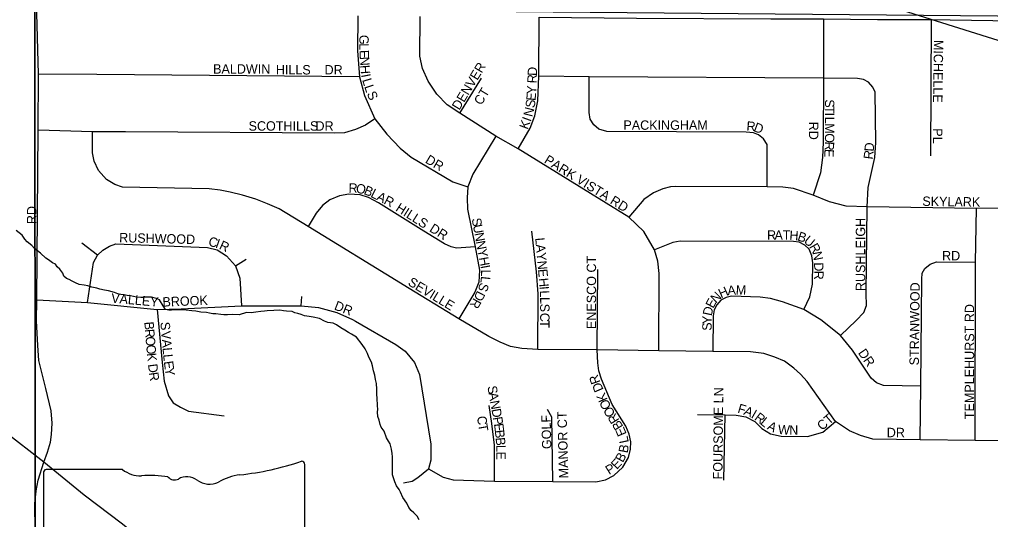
# Model space of a CAD drawing. Extents: x -209 to 4852, y 0 to 905.
# Drawn here: x 346.15 to 365.76, y 248.27 to 258.36 of the extents above; entities that cross this region are included whole.
import ezdxf

# ---------------------------------------------------------------- set-up
doc = ezdxf.new("R2010")
doc.units = 0
for name, color, linetype in [('GM_X_Airport_Location_Class_2', 7, 'Continuous'), ('GM_X_Airport_Location_Class_3', 7, 'Continuous'), ('GM_X_County_Road', 7, 'Continuous'), ('GM_X_County_Subdivision_Text', 7, 'Continuous'), ('GM_X_Minor_River', 7, 'Continuous'), ('GM_X_Township_Subdivision', 7, 'Continuous'), ('SH_Text', 7, 'Continuous')]:
    doc.layers.add(name, color=color, linetype=linetype)

msp = doc.modelspace()

# ---------------------------------------------------------------- linework, layer by layer
at = {"layer": 'GM_X_Airport_Location_Class_2'}
for points in [[(346.64, 249.433), (346.64, 249.433), (346.717, 249.633), (346.775, 249.833), (346.8, 249.986), (346.811, 250.214), (346.792, 250.468), (346.686, 250.915), (346.542, 251.482), (346.525, 251.783), (346.497, 252.279), (346.499, 252.707), (346.53, 256.126), (346.536, 257.256), (346.502, 258.485), (346.508, 259.331), (346.533, 260.258), (346.541, 262.536), (346.547, 264.267), (346.549, 264.465)], [(352.983, 258.434), (352.975, 257.727), (353.017, 257.2), (353.12, 256.827), (353.327, 256.358), (353.565, 256.049), (353.836, 255.765), (354.062, 255.582), (354.902, 255.083), (355.201, 254.982)], [(359.059, 251.679), (359.064, 253.235), (359.036, 253.487), (358.971, 253.716), (358.755, 254.08), (358.452, 254.373), (356.22, 255.753), (355.766, 256.006), (355.043, 256.467), (354.786, 256.636), (354.575, 256.854), (354.403, 257.113), (354.288, 257.373), (354.235, 257.622), (354.239, 258.418)], [(356.22, 255.753), (356.46, 256.167), (356.554, 256.416), (356.614, 256.721), (356.633, 257.215), (356.645, 258.403)], [(356.645, 258.403), (358.611, 258.388), (361.321, 258.372), (362.38, 258.372), (363.473, 258.361), (364.56, 258.359), (364.942, 258.353)], [(362.38, 258.372), (362.382, 257.178), (362.375, 255.884), (362.36, 255.573), (362.326, 255.266), (362.177, 254.818)], [(364.56, 258.359), (364.544, 255.608)], [(364.942, 258.353), (366.662, 258.326)], [(347.714, 257.246), (346.536, 257.256)], [(353.017, 257.2), (347.714, 257.246)], [(355.043, 256.467), (355.48, 257.176)], [(362.727, 251.983), (363.043, 252.288), (363.195, 252.451), (363.249, 252.592), (363.248, 252.829), (363.267, 254.581), (363.283, 254.97), (363.421, 255.574), (363.44, 255.875), (363.429, 256.895), (363.381, 256.993), (363.292, 257.093), (363.188, 257.147), (363.071, 257.17), (362.382, 257.178), (357.652, 257.199), (356.633, 257.215)], [(361.247, 254.982), (361.245, 255.837), (361.172, 255.949), (361.074, 256.033), (360.969, 256.076), (360.819, 256.083), (358.009, 256.098), (357.851, 256.144), (357.749, 256.232), (357.676, 256.349), (357.652, 256.485), (357.652, 257.199)], [(353.327, 256.358), (353.134, 256.23), (352.934, 256.138), (352.714, 256.075), (352.512, 256.065), (348.295, 256.092)], [(348.295, 256.092), (347.624, 256.096), (346.53, 256.126)], [(353.843, 253.044), (351.98, 254.186), (351.392, 254.537), (351.159, 254.644), (350.926, 254.733), (350.653, 254.815), (350.405, 254.877), (350.203, 254.918), (349.978, 254.941), (348.228, 254.978), (348.076, 255.029), (347.907, 255.131), (347.749, 255.312), (347.658, 255.502), (347.627, 255.666), (347.624, 256.096)], [(355.766, 256.006), (355.306, 255.241), (355.201, 254.982), (355.187, 254.762), (355.196, 254.533), (355.349, 253.771), (355.44, 253.301), (355.425, 253.064), (355.345, 252.857), (355.024, 252.323)], [(366.647, 254.559), (365.472, 254.546), (363.267, 254.581), (362.838, 254.592), (362.503, 254.682), (362.177, 254.818), (361.775, 254.95), (361.559, 254.975), (361.247, 254.982), (359.404, 254.992), (359.297, 254.986), (359.142, 254.94), (358.952, 254.864), (358.753, 254.725), (358.452, 254.373)], [(355.349, 253.771), (354.972, 253.749), (354.865, 253.773), (354.729, 253.834), (354.316, 254.092), (353.399, 254.658), (353.198, 254.77), (353.028, 254.825), (352.799, 254.836), (352.609, 254.799), (352.42, 254.72), (352.271, 254.609), (352.144, 254.454), (351.98, 254.186)], [(365.444, 249.867), (365.454, 253.462), (365.472, 254.546)], [(356.615, 251.705), (356.621, 252.824), (356.589, 253.266), (356.493, 254.088)], [(347.727, 253.608), (347.412, 253.85)], [(347.522, 252.654), (347.647, 253.456), (347.727, 253.608), (347.835, 253.708), (347.972, 253.788), (348.095, 253.832), (349.948, 253.762), (350.141, 253.714), (350.33, 253.595), (350.512, 253.387), (350.601, 253.142), (350.637, 252.584)], [(361.989, 252.507), (362.108, 252.765), (362.158, 253.019), (362.167, 253.451), (362.149, 253.595), (362.096, 253.726), (362.009, 253.809), (361.894, 253.866), (361.78, 253.884), (359.49, 253.889), (359.343, 253.864), (358.971, 253.716)], [(350.512, 253.387), (350.731, 253.525)], [(357.817, 251.693), (357.83, 253.314)], [(364.332, 249.884), (364.347, 250.96), (364.368, 253.123), (364.375, 253.244), (364.428, 253.334), (364.536, 253.422), (364.663, 253.47), (365.454, 253.462)], [(366.624, 249.862), (365.444, 249.867), (364.332, 249.884), (363.381, 249.896), (363.132, 249.967), (362.905, 250.06), (362.627, 250.25), (362.053, 251.058), (361.921, 251.205), (361.787, 251.329), (361.596, 251.469), (361.402, 251.548), (361.176, 251.625), (360.908, 251.654), (360.152, 251.661), (359.059, 251.679), (357.817, 251.693), (356.615, 251.705), (356.29, 251.722), (356.063, 251.766), (355.858, 251.849), (355.626, 251.962), (355.024, 252.323), (353.9, 253.009), (353.843, 253.044)], [(351.836, 252.584), (351.849, 252.775)], [(364.347, 250.96), (363.594, 250.979), (363.454, 251.03), (363.347, 251.124), (362.971, 251.69), (362.727, 251.983), (362.329, 252.299), (361.989, 252.507), (361.555, 252.667), (361.312, 252.731), (361.106, 252.756), (360.524, 252.776), (360.418, 252.754), (360.314, 252.696), (360.229, 252.605), (360.176, 252.506), (360.157, 252.384), (360.152, 251.661)], [(346.499, 252.707), (347.522, 252.654), (348.928, 252.507)], [(348.928, 252.507), (348.93, 252.507), (349.418, 252.524), (350.637, 252.584), (351.836, 252.584), (352.187, 252.549), (352.561, 252.446), (352.874, 252.308), (352.936, 252.272)], [(348.93, 252.507), (349.031, 251.442), (349.075, 251.067), (349.157, 250.766), (349.257, 250.628), (349.402, 250.539), (349.565, 250.458), (350.286, 250.365)], [(352.936, 252.272), (353.747, 251.804), (353.935, 251.668), (354.128, 251.44), (354.226, 251.197), (354.457, 249.795), (354.457, 249.474), (354.409, 249.294)], [(354.409, 249.294), (354.705, 249.125), (354.906, 249.075), (355.741, 249.05), (356.921, 249.038), (357.785, 249.035), (357.983, 249.075), (358.148, 249.163), (358.334, 249.331), (358.444, 249.524), (358.487, 249.695), (358.494, 249.84), (358.462, 249.998), (358.394, 250.154), (358.118, 250.595), (357.9, 251.104), (357.845, 251.272), (357.825, 251.433), (357.817, 251.693)], [(355.741, 249.05), (355.74, 249.775), (355.69, 250.213), (355.633, 250.572)], [(356.921, 249.038), (356.901, 250.336), (356.811, 250.492)], [(359.837, 250.39), (360.4, 250.385), (360.621, 250.376), (360.815, 250.343), (360.994, 250.249), (361.141, 250.108), (361.316, 250.003), (361.531, 249.952), (362.057, 249.949), (362.373, 250.037), (362.627, 250.25)], [(360.369, 249.067), (360.4, 250.385)], [(346.485, 248.846), (346.485, 248.853), (346.529, 249.068), (346.64, 249.433)], [(353.902, 249.015), (354.078, 249.05), (354.193, 249.118), (354.409, 249.294)], [(346.483, 238.356), (346.454, 243.984), (346.465, 248.054), (346.461, 248.594), (346.485, 248.846)]]:
    msp.add_lwpolyline(points, dxfattribs=at)
at = {"layer": 'GM_X_County_Road'}
for points in [[(350.732, 252.446), (350.587, 252.403), (350.45, 252.406), (350.351, 252.4), (350.275, 252.402), (350.215, 252.41), (350.116, 252.42), (350.056, 252.421), (349.988, 252.437), (349.927, 252.446), (349.813, 252.456), (349.715, 252.473), (349.631, 252.482), (349.518, 252.499), (349.275, 252.503), (349.222, 252.497), (349.169, 252.498), (349.101, 252.507), (349.049, 252.584), (348.975, 252.707), (348.915, 252.73), (348.817, 252.755), (348.726, 252.757), (348.665, 252.75), (348.604, 252.751), (348.513, 252.761), (348.392, 252.786), (348.324, 252.794), (348.263, 252.803), (348.195, 252.812), (348.135, 252.828), (348.067, 252.852), (347.946, 252.885), (347.87, 252.902), (347.772, 252.919), (347.712, 252.943), (347.613, 252.96), (347.53, 252.984), (347.455, 253), (347.356, 253.017), (347.281, 253.049), (347.213, 253.081), (347.153, 253.112), (347.1, 253.136), (347.048, 253.183), (347.026, 253.244), (346.967, 253.321), (346.915, 253.368), (346.878, 253.422), (346.818, 253.453), (346.735, 253.508), (346.683, 253.547), (346.578, 253.648), (346.458, 253.741), (346.399, 253.803), (346.309, 253.873), (346.257, 253.927), (346.205, 254.012), (346.086, 254.105)], [(354.223, 248.27), (354.179, 248.339), (354.112, 248.408), (354.059, 248.455), (354.015, 248.517), (353.971, 248.601), (353.889, 248.717), (353.846, 248.824), (353.817, 248.878), (353.765, 248.955), (353.728, 249.031), (353.707, 249.092), (353.685, 249.176), (353.68, 249.291), (353.685, 249.541), (353.678, 249.602), (353.665, 249.694), (353.636, 249.801), (353.599, 249.855), (353.563, 249.924), (353.512, 250.054), (353.453, 250.139), (353.431, 250.192), (353.41, 250.276), (353.388, 250.353), (353.382, 250.437), (353.383, 250.497), (353.377, 250.566), (353.372, 250.726), (353.366, 250.787), (353.368, 250.901), (353.362, 251.015), (353.341, 251.099), (353.328, 251.183), (353.299, 251.275), (353.278, 251.374), (353.257, 251.45), (353.205, 251.55), (353.176, 251.619), (353.133, 251.719), (353.073, 251.803), (352.955, 251.95), (352.857, 252.012), (352.797, 252.044), (352.722, 252.091), (352.639, 252.138), (352.549, 252.2), (352.481, 252.232), (352.376, 252.249), (352.308, 252.273), (352.21, 252.328), (352.081, 252.353), (351.998, 252.37), (351.907, 252.379), (351.839, 252.411), (351.771, 252.428), (351.711, 252.444), (351.658, 252.468), (351.545, 252.477), (351.484, 252.486), (351.408, 252.495), (351.287, 252.49), (351.15, 252.484), (351.097, 252.478), (351.021, 252.472), (350.922, 252.458), (350.83, 252.445), (350.732, 252.446)]]:
    msp.add_lwpolyline(points, dxfattribs=at)
at = {"layer": 'GM_X_County_Subdivision_Text'}
msp.add_lwpolyline([(360.101, 238.468), (359.941, 238.604), (358.842, 239.498), (357.601, 240.533), (356.305, 241.618), (355.003, 242.703), (353.506, 243.921), (352.054, 245.09), (350.874, 246.041), (350.19, 246.603), (349.433, 247.21), (348.231, 248.178), (347.458, 248.768), (346.64, 249.433), (345.83, 250.065)], dxfattribs=at)
at = {"layer": 'GM_X_Minor_River'}
for points in [[(326.2, 258.803), (346.459, 258.607), (346.478, 238.465), (345.281, 238.443), (326.237, 238.463)], [(366.643, 258.429), (366.505, 238.365), (365.444, 238.341), (346.478, 238.465), (346.459, 258.607)]]:
    msp.add_lwpolyline(points, close=True, dxfattribs=at)
at = {"layer": 'GM_X_Township_Subdivision'}
for p, q in [((346.637, 249.213), (346.637, 245.211)), ((348.233, 249.282), (346.689, 249.282)), ((351.911, 247.288), (351.911, 249.381))]:
    msp.add_line(p, q, dxfattribs=at)
for centre, radius, start, end in [((350.032, 254.739), 5.592, 275.8445, 288.9065), ((351.852, 249.39), 0.0587, 351.8621, 97.738), ((346.698, 249.222), 0.0611, 98.1301, 188.1301), ((348.601, 249.747), 0.593, 231.6195, 271.1119), ((348.798, 247.035), 2.127, 80.4867, 94.9883), ((349.281, 249.243), 0.171, 219.7921, 297.1024), ((349.532, 248.78), 0.355, 54.4667, 119.1411), ((349.99, 249.415), 0.428, 233.8562, 294.8282), ((350.745, 248.06), 1.125, 97.3462, 120.7689)]:
    msp.add_arc(centre, radius, start, end, dxfattribs=at)
at = {"layer": 'SH_Text'}
msp.add_lwpolyline([(329.283, 269.416), (400.488, 252.966), (430.167, 252.966), (430.167, 247.327), (400.495, 247.1)], close=True, dxfattribs=at)

# ---------------------------------------------------------------- texts
at = {"layer": 'GM_X_Airport_Location_Class_3'}
for s, height, rotation, p in [('G', 0.189, 270.0656, (353.013, 258.048)), ('L', 0.189, 270.5485, (353.013, 257.88)), ('MICHELLE', 0.1894, 269.182, (364.613, 257.948)), ('E', 0.189, 272.7286, (353.015, 257.739)), ('BALDWIN', 0.1894, 0, (350.061, 257.267)), ('HILLS', 0.1894, 0, (351.327, 257.25)), ('DR', 0.1894, 0, (352.311, 257.25)), ('N', 0.189, 273.705, (353.021, 257.602)), ('DENVER', 0.1894, 58.8618, (355.03, 256.517)), ('H', 0.189, 274.0781, (353.032, 257.434)), ('I', 0.189, 280.9741, (353.047, 257.243)), ('R', 0.189, 87.425, (356.591, 257.068)), ('D', 0.189, 87.4597, (356.597, 257.218)), ('L', 0.189, 286.8912, (353.068, 257.141)), ('L', 0.189, 288.7038, (353.109, 257.007)), ('S', 0.189, 293.9563, (353.159, 256.863)), ('CT', 0.1894, 59.0384, (355.476, 256.616)), ('E', 0.189, 85.6463, (356.57, 256.713)), ('Y', 0.189, 87.4032, (356.581, 256.852)), ('S', 0.189, 81.5755, (356.549, 256.566)), ('S', 0.189, 269.9727, (362.413, 256.748)), ('N', 0.189, 75.9044, (356.505, 256.384)), ('T', 0.189, 269.9956, (362.413, 256.615)), ('I', 0.189, 269.9563, (362.413, 256.481)), ('SCOTHILLS', 0.1894, 0, (350.777, 256.117)), ('DR', 0.1894, 0, (352.127, 256.117)), ('K', 0.189, 69.6639, (356.411, 256.128)), ('I', 0.189, 69.6813, (356.469, 256.285)), ('PACKINGHAM', 0.1894, 0, (358.344, 256.134)), ('R', 0.189, 356.257, (360.824, 256.117)), ('D', 0.189, 339.4772, (360.959, 256.11)), ('RD', 0.1894, 270, (362.091, 256.298)), ('L', 0.189, 269.9821, (362.413, 256.398)), ('M', 0.189, 269.9818, (362.413, 256.265)), ('PL', 0.1894, 270, (364.596, 256.165)), ('R', 0.189, 267.7647, (362.412, 255.9)), ('O', 0.189, 269.6721, (362.413, 256.065)), ('D', 0.189, 86.7599, (363.397, 255.692)), ('E', 0.189, 267.0202, (362.406, 255.751)), ('R', 0.189, 82.9653, (363.377, 255.529)), ('DR', 0.1894, 329.5361, (354.329, 255.479)), ('PARK VISTA RD', 0.18939, 328.2849, (356.729, 255.478)), ('R', 0.189, 358.5181, (352.793, 254.867)), ('O', 0.189, 351.3569, (352.936, 254.864)), ('B', 0.189, 337.8603, (353.09, 254.842)), ('L', 0.189, 333.2517, (353.225, 254.787)), ('A', 0.189, 332.7117, (353.344, 254.727)), ('R', 0.189, 332.6419, (353.492, 254.651)), ('SKYLARK', 0.1894, 359.1324, (364.378, 254.6)), ('RD', 0.1894, 90, (346.492, 254.231)), ('HILLS', 0.1894, 327.5297, (353.73, 254.511)), ('S', 0.189, 280.6616, (355.279, 254.338)), ('RUSHLEIGH', 0.1894, 90, (363.225, 252.881)), ('DR', 0.1894, 328.0032, (354.413, 254.095)), ('U', 0.189, 280.6412, (355.304, 254.207)), ('R', 0.189, 359.83, (361.244, 253.917)), ('A', 0.189, 359.8251, (361.394, 253.917)), ('T', 0.189, 359.8087, (361.56, 253.916)), ('H', 0.189, 356.2165, (361.691, 253.916)), ('RUSHWOOD', 0.1894, 358.5687, (348.162, 253.867)), ('C', 0.189, 345.5456, (349.952, 253.8)), ('I', 0.189, 340.6666, (350.093, 253.763)), ('R', 0.189, 335.2707, (350.168, 253.738)), ('N', 0.189, 280.6412, (355.334, 254.044)), ('L', 0.189, 275.0881, (356.563, 253.951)), ('B', 0.189, 341.7955, (361.845, 253.907)), ('U', 0.189, 321.0535, (361.971, 253.869)), ('N', 0.189, 280.6702, (355.365, 253.88)), ('Y', 0.189, 280.6626, (355.396, 253.716)), ('A', 0.189, 275.0975, (356.575, 253.818)), ('R', 0.189, 299.5641, (362.089, 253.778)), ('H', 0.189, 280.6412, (355.427, 253.552)), ('Y', 0.189, 275.0777, (356.589, 253.652)), ('ENESCO CT', 0.1894, 90, (357.792, 252.115)), ('N', 0.189, 281.3742, (362.157, 253.663)), ('RD', 0.1894, 0, (364.777, 253.5)), ('I', 0.189, 280.6412, (355.458, 253.388)), ('N', 0.189, 275.0975, (356.604, 253.486)), ('E', 0.189, 275.0881, (356.619, 253.32)), ('D', 0.189, 271.0492, (362.193, 253.459)), ('SEVILLE', 0.1894, 328.8598, (353.979, 253.012)), ('L', 0.189, 263.4848, (355.471, 253.188)), ('L', 0.189, 269.5628, (355.472, 253.316)), ('H', 0.189, 275.0994, (356.635, 253.138)), ('R', 0.189, 269.4414, (362.196, 253.293)), ('S', 0.189, 250.3903, (355.459, 253.067)), ('I', 0.189, 274.9016, (356.65, 252.972)), ('H', 0.189, 24.3264, (360.315, 252.733)), ('A', 0.189, 5.1865, (360.451, 252.797)), ('M', 0.189, 358.47, (360.611, 252.812)), ('STRANWOOD', 0.1894, 89.3566, (364.308, 251.382)), ('VALLEY', 0.1894, 354.8967, (347.997, 252.65)), ('BROOK', 0.1894, 2.336, (349.042, 252.567)), ('R', 0.189, 240.969, (355.322, 252.754)), ('D', 0.189, 243.1515, (355.396, 252.901)), ('L', 0.189, 272.378, (356.657, 252.891)), ('L', 0.189, 270.1639, (356.663, 252.76)), ('E', 0.189, 61.431, (360.156, 252.52)), ('N', 0.189, 44.6292, (360.211, 252.626)), ('DR', 0.1894, 338.7471, (352.491, 252.514)), ('S', 0.189, 270, (356.663, 252.627)), ('D', 0.189, 77.9999, (360.126, 252.371)), ('TEMPLEHURST RD', 0.18939, 90, (365.425, 250.298)), ('C', 0.189, 269.994, (356.663, 252.443)), ('Y', 0.189, 89.3661, (360.126, 252.214)), ('B', 0.189, 274.5701, (348.671, 252.258)), ('S', 0.189, 274.7863, (348.996, 252.251)), ('T', 0.189, 269.9956, (356.663, 252.293)), ('S', 0.189, 89.6721, (360.125, 252.081)), ('R', 0.189, 274.5701, (348.683, 252.109)), ('O', 0.189, 274.5878, (348.695, 251.959)), ('V', 0.189, 274.7927, (349.011, 252.068)), ('O', 0.189, 274.7569, (348.709, 251.792)), ('A', 0.189, 274.7927, (349.025, 251.902)), ('K', 0.189, 275.5053, (348.723, 251.624)), ('L', 0.189, 274.7863, (349.039, 251.736)), ('L', 0.189, 275.3949, (349.051, 251.601)), ('DR', 0.1894, 304.5143, (363.073, 251.635)), ('D', 0.189, 276.8457, (348.745, 251.403)), ('E', 0.189, 277.9751, (349.064, 251.459)), ('R', 0.189, 277.9875, (348.765, 251.234)), ('Y', 0.189, 278.9129, (349.083, 251.324)), ('R', 0.189, 109.4104, (357.881, 251.041)), ('S', 0.189, 280.2755, (355.596, 250.955)), ('D', 0.189, 113.1611, (357.946, 250.891)), ('A', 0.189, 280.2905, (355.619, 250.823)), ('K', 0.189, 113.3278, (358.031, 250.692)), ('FOURSOME LN', 0.18939, 89.4157, (360.342, 249.082)), ('N', 0.189, 280.2853, (355.649, 250.659)), ('O', 0.189, 116.2425, (358.104, 250.545)), ('F', 0.189, 343.4054, (360.636, 250.433)), ('D', 0.189, 280.2638, (355.679, 250.495)), ('GOLF', 0.1894, 91.5903, (356.892, 249.697)), ('MANOR CT', 0.1894, 91.5685, (357.234, 249.106)), ('O', 0.189, 121.6533, (358.189, 250.407)), ('R', 0.189, 122.0694, (358.269, 250.28)), ('A', 0.189, 337.5046, (360.758, 250.396)), ('I', 0.189, 330.1684, (360.907, 250.336)), ('R', 0.189, 323.0815, (360.974, 250.297)), ('CT', 0.1894, 40.9083, (362.354, 250.058)), ('C', 0.189, 276.4743, (355.389, 250.352)), ('T', 0.189, 279.6071, (355.407, 250.192)), ('P', 0.189, 279.3321, (355.708, 250.332)), ('E', 0.189, 277.1758, (355.73, 250.203)), ('B', 0.189, 121.5645, (358.348, 250.151)), ('L', 0.189, 320.6107, (361.092, 250.209)), ('A', 0.189, 332.3723, (361.23, 250.101)), ('W', 0.189, 355.8156, (361.459, 250)), ('N', 0.189, 359.9028, (361.69, 249.984)), ('B', 0.189, 276.4502, (355.746, 250.071)), ('E', 0.189, 113.0856, (358.414, 250.001)), ('DR', 0.1894, 0, (363.661, 249.934)), ('B', 0.189, 275.2538, (355.763, 249.923)), ('B', 0.189, 79.1863, (358.427, 249.604)), ('L', 0.189, 102.0622, (358.454, 249.833)), ('L', 0.189, 271.1747, (355.777, 249.777)), ('E', 0.189, 270.082, (355.779, 249.645)), ('B', 0.189, 60.9807, (358.332, 249.411)), ('P', 0.189, 31.9243, (358.055, 249.169)), ('E', 0.189, 46.4136, (358.209, 249.272))]:
    msp.add_text(s, height=height, rotation=rotation, dxfattribs=at).set_placement(p)

doc.saveas('drawing.dxf')
